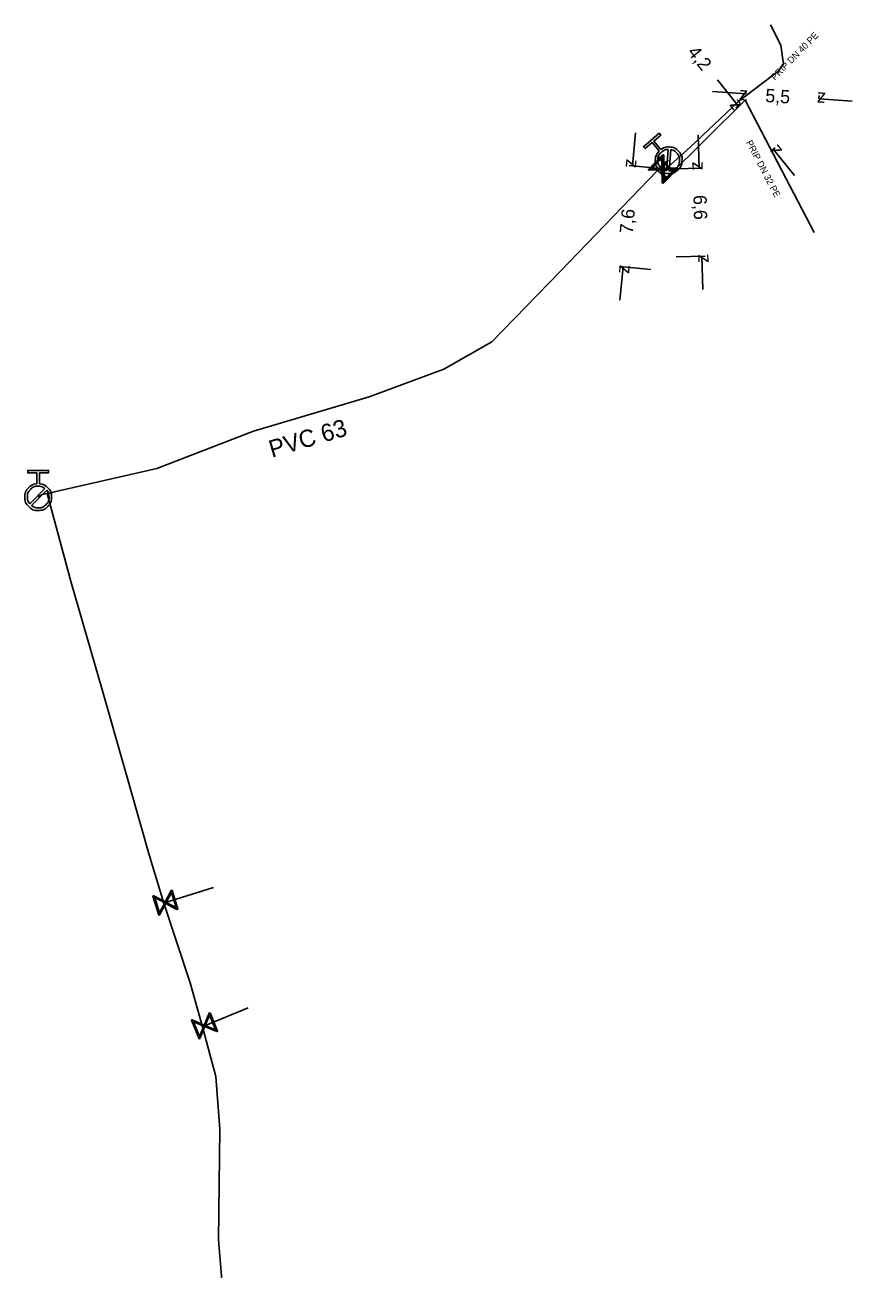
# Model space of a CAD drawing. Extents: x -643842 to -636370, y -1119190 to -1110210.
# Drawn here: x -641553.5 to -641491.5, y -1110303.2 to -1110209.9 of the extents above; entities that cross this region are included whole.
import ezdxf

# ---------------------------------------------------------------- set-up
doc = ezdxf.new("R2010")
doc.units = 0
for name, color, linetype in [('22', 7, 'Continuous'), ('Default', 7, 'Continuous'), ('Level 10', 7, 'Continuous'), ('Level 16', 7, 'Continuous'), ('Level 20', 7, 'Continuous'), ('Level 21', 7, 'Continuous'), ('Level 23', 7, 'Continuous'), ('Level 33', 7, 'Continuous')]:
    doc.layers.add(name, color=color, linetype=linetype)

msp = doc.modelspace()

# ---------------------------------------------------------------- linework, layer by layer
at = {"layer": 'Default'}
for points in [[(-641505.821, -1110219.241), (-641505.529, -1110219.029), (-641505.164, -1110219.059), (-641504.753, -1110219.092), (-641504.482, -1110219.408), (-641504.213, -1110219.723), (-641504.245, -1110220.135), (-641504.278, -1110220.547), (-641504.594, -1110220.818), (-641504.907, -1110221.086), (-641505.32, -1110221.055), (-641505.732, -1110221.023), (-641506.001, -1110220.709), (-641506.272, -1110220.393), (-641506.241, -1110219.981), (-641506.216, -1110219.615), (-641505.961, -1110219.36)], [(-641505.271, -1110219.243), (-641505.552, -1110219.249), (-641505.774, -1110219.44), (-641506.031, -1110219.659), (-641506.057, -1110219.994), (-641506.083, -1110220.329), (-641505.863, -1110220.585), (-641505.672, -1110220.808), (-641505.396, -1110220.857)], [(-641505.215, -1110220.871), (-641504.937, -1110220.862), (-641504.717, -1110220.674), (-641504.462, -1110220.455), (-641504.435, -1110220.12), (-641504.409, -1110219.785), (-641504.629, -1110219.528), (-641504.817, -1110219.309), (-641505.09, -1110219.257)], [(-641552.444, -1110244.311), (-641552.085, -1110244.339), (-641551.826, -1110244.598), (-641551.534, -1110244.89), (-641551.533, -1110245.306), (-641551.532, -1110245.72), (-641551.824, -1110246.013), (-641552.116, -1110246.306), (-641552.532, -1110246.307), (-641552.944, -1110246.308), (-641553.238, -1110246.017), (-641553.532, -1110245.726), (-641553.533, -1110245.312), (-641553.534, -1110244.896), (-641553.244, -1110244.602), (-641552.987, -1110244.339), (-641552.628, -1110244.311)], [(-641552.027, -1110244.669), (-641552.244, -1110244.492), (-641552.537, -1110244.492), (-641552.875, -1110244.493), (-641553.112, -1110244.731), (-641553.349, -1110244.969), (-641553.348, -1110245.307), (-641553.347, -1110245.6), (-641553.168, -1110245.816)], [(-641553.039, -1110245.945), (-641552.822, -1110246.118), (-641552.533, -1110246.117), (-641552.197, -1110246.116), (-641551.959, -1110245.879), (-641551.722, -1110245.641), (-641551.723, -1110245.303), (-641551.723, -1110245.014), (-641551.898, -1110244.797)]]:
    msp.add_open_spline(points, degree=3, dxfattribs=at)
at = {"layer": 'Level 10'}
for points in [[(-641501.593, -1110214.029), (-641500.023, -1110215.975)], [(-641501.959, -1110214.913), (-641499.465, -1110215.085)], [(-641499.462, -1110215.052), (-641499.447, -1110214.835)], [(-641491.484, -1110215.636), (-641493.978, -1110215.464)], [(-641493.976, -1110215.431), (-641493.961, -1110215.214)], [(-641499.886, -1110215.865), (-641500.218, -1110216.132)], [(-641507.729, -1110217.992), (-641507.962, -1110220.481)], [(-641503.028, -1110218.153), (-641502.955, -1110220.652)], [(-641497.249, -1110219.134), (-641497.581, -1110219.401)], [(-641495.816, -1110221.19), (-641497.386, -1110219.244)], [(-641505.872, -1110220.676), (-641508.211, -1110220.458)], [(-641504.874, -1110220.708), (-641502.705, -1110220.644)], [(-641504.68, -1110227.305), (-641502.511, -1110227.241)], [(-641502.687, -1110229.748), (-641502.761, -1110227.249)], [(-641506.578, -1110228.244), (-641508.917, -1110228.025)], [(-641508.9, -1110230.538), (-641508.668, -1110228.049)]]:
    msp.add_lwpolyline(points, dxfattribs=at)
at = {"layer": 'Level 16'}
for points in [[(-641504.647, -1110220.709), (-641505.689, -1110221.789), (-641505.736, -1110221.743), (-641505.734, -1110221.615), (-641505.75, -1110220.775), (-641506.721, -1110220.793), (-641506.768, -1110220.747), (-641505.727, -1110219.668), (-641505.679, -1110219.714), (-641505.664, -1110220.685), (-641504.824, -1110220.669), (-641504.695, -1110220.664), (-641504.647, -1110220.709)], [(-641504.566, -1110220.682), (-641505.608, -1110221.762), (-641505.655, -1110221.716), (-641505.653, -1110221.588), (-641505.669, -1110220.748), (-641506.64, -1110220.766), (-641506.687, -1110220.72), (-641505.645, -1110219.641), (-641505.598, -1110219.687), (-641505.583, -1110220.658), (-641504.743, -1110220.642), (-641504.613, -1110220.637), (-641504.566, -1110220.682)], [(-641506.595, -1110220.703), (-641505.752, -1110220.687), (-641505.768, -1110219.846), (-641506.595, -1110220.703)], [(-641506.514, -1110220.676), (-641505.671, -1110220.66), (-641505.687, -1110219.819), (-641506.514, -1110220.676)], [(-641505.001, -1110220.876), (-641506.08, -1110219.835), (-641506.015, -1110219.768), (-641504.936, -1110220.809), (-641505.001, -1110220.876)], [(-641504.824, -1110220.758), (-641505.662, -1110220.773), (-641505.646, -1110221.61), (-641504.824, -1110220.758)], [(-641504.743, -1110220.731), (-641505.581, -1110220.746), (-641505.565, -1110221.583), (-641504.743, -1110220.731)], [(-641542.494, -1110274.773), (-641542.053, -1110276.206), (-641542.116, -1110276.226), (-641542.228, -1110276.162), (-641542.971, -1110275.77), (-641543.424, -1110276.628), (-641543.487, -1110276.648), (-641543.928, -1110275.214), (-641543.865, -1110275.195), (-641543.007, -1110275.651), (-641542.615, -1110274.908), (-641542.557, -1110274.792), (-641542.494, -1110274.773)], [(-641543.442, -1110276.474), (-641543.048, -1110275.729), (-641543.792, -1110275.336), (-641543.442, -1110276.474)], [(-641542.537, -1110274.951), (-641542.929, -1110275.692), (-641542.189, -1110276.083), (-641542.537, -1110274.951)], [(-641539.647, -1110283.963), (-641539.082, -1110285.353), (-641539.143, -1110285.378), (-641539.26, -1110285.324), (-641540.034, -1110284.998), (-641540.411, -1110285.893), (-641540.472, -1110285.918), (-641541.037, -1110284.528), (-641540.976, -1110284.503), (-641540.081, -1110284.883), (-641539.756, -1110284.109), (-641539.708, -1110283.988), (-641539.647, -1110283.963)], [(-641540.442, -1110285.741), (-641540.116, -1110284.964), (-641540.891, -1110284.638), (-641540.442, -1110285.741)], [(-641539.675, -1110284.144), (-641540, -1110284.917), (-641539.229, -1110285.241), (-641539.675, -1110284.144)]]:
    msp.add_lwpolyline(points, dxfattribs=at)
at = {"layer": 'Level 21'}
msp.add_lwpolyline([(-641538.45, -1110307.59), (-641539, -1110300.99), (-641538.92, -1110292.7), (-641539.22, -1110288.75), (-641540.21, -1110285.02), (-641541.13, -1110281.72), (-641543.12, -1110275.75), (-641544.22, -1110272.12), (-641545.989, -1110265.89), (-641547.71, -1110259.83), (-641550.07, -1110251.72), (-641551.87, -1110245.05), (-641543.63, -1110243.16), (-641536.38, -1110240.37), (-641527.71, -1110237.8), (-641522.1, -1110235.72), (-641518.5, -1110233.67), (-641513.35, -1110228.36), (-641506.07, -1110220.82), (-641505.836, -1110220.576)], dxfattribs=at)
at = {"layer": 'Level 23'}
for points in [[(-641497.601, -1110209.909), (-641496.83, -1110211.43), (-641496.63, -1110212.85), (-641497.06, -1110213.4), (-641499.99, -1110215.62), (-641503.63, -1110219.075), (-641505.6, -1110220.86), (-641505.708, -1110220.728), (-641505.836, -1110220.576)], [(-641506.07, -1110220.82), (-641505.961, -1110220.95), (-641505.347, -1110221.361), (-641499.497, -1110215.551), (-641494.324, -1110225.464)], [(-641505.836, -1110220.576), (-641505.53, -1110220.25), (-641505.25, -1110220.05)], [(-641551.87, -1110245.05), (-641552.24, -1110245.11), (-641552.54, -1110245.3)], [(-641543.12, -1110275.75), (-641543.055, -1110275.73), (-641542.99, -1110275.71), (-641539.392, -1110274.574)], [(-641540.21, -1110285.02), (-641540.06, -1110284.94), (-641536.782, -1110283.607)]]:
    msp.add_lwpolyline(points, dxfattribs=at)
at = {"layer": 'Level 33'}
for points in [[(-641505.961, -1110219.36), (-641506.494, -1110218.737), (-641507.018, -1110219.185), (-641507.137, -1110219.046), (-641505.95, -1110218.03), (-641505.831, -1110218.169), (-641506.355, -1110218.618), (-641505.821, -1110219.241)], [(-641505.396, -1110220.857), (-641505.271, -1110219.243)], [(-641505.09, -1110219.257), (-641505.215, -1110220.871)], [(-641552.628, -1110244.311), (-641552.63, -1110243.491), (-641553.319, -1110243.493), (-641553.32, -1110243.309), (-641551.757, -1110243.305), (-641551.757, -1110243.488), (-641552.446, -1110243.49), (-641552.444, -1110244.311)], [(-641553.168, -1110245.816), (-641552.027, -1110244.669)], [(-641551.898, -1110244.797), (-641553.039, -1110245.945)]]:
    msp.add_lwpolyline(points, dxfattribs=at)

# ---------------------------------------------------------------- texts
at = {"layer": '22'}
for s, rotation, p in [('PRIP DN 40 PE', 45.53471, (-641497.271, -1110214.106)), ('PRIP DN 32 PE', 297.55809, (-641499.459, -1110218.718))]:
    msp.add_text(s, height=0.5, rotation=rotation, dxfattribs=at).set_placement(p)
at = {"layer": 'Level 10'}
for s, rotation, p in [('4,2', 308.89086, (-641503.888, -1110211.98)), ('z', 356.04823, (-641499.998, -1110215.549)), ('5,5', 356.04823, (-641498.023, -1110215.686)), ('z', 308.89086, (-641500.726, -1110215.9)), ('z', 176.04823, (-641493.445, -1110215)), ('z', 128.89086, (-641496.683, -1110219.32)), ('z', 264.67052, (-641508.413, -1110219.937)), ('z', 271.68517, (-641503.469, -1110220.167)), ('6,6', 271.68517, (-641503.395, -1110222.674)), ('7,6', 84.67052, (-641507.937, -1110225.597)), ('z', 91.68517, (-641502.246, -1110227.734)), ('z', 84.67052, (-641508.216, -1110228.593))]:
    msp.add_text(s, height=1, rotation=rotation, dxfattribs=at).set_placement(p)
at = {"layer": 'Level 20'}
msp.add_text('PVC 63', height=1.3, rotation=16.5111, dxfattribs=at).set_placement((-641535.005, -1110242.369))

doc.saveas('drawing.dxf')
